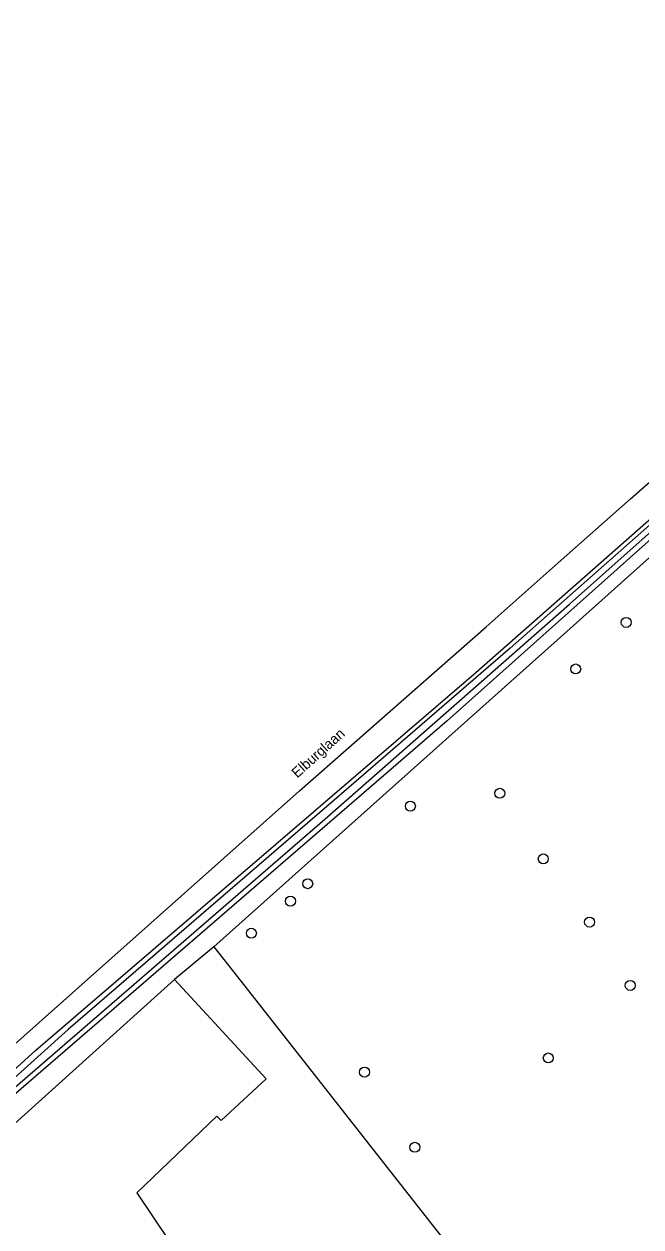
# Model space of a CAD drawing. Extents: x 158352 to 159489, y 383828 to 384597.
# Drawn here: x 158602.1 to 158662.6, y 384412.1 to 384529.9 of the extents above; entities that cross this region are included whole.
import ezdxf

# ---------------------------------------------------------------- set-up
doc = ezdxf.new("R2010")
doc.units = 0
for name, color, linetype in [('IMGEO_Boom', 7, 'Continuous'), ('IMGEO_Groenvoorziening', 7, 'Continuous'), ('IMGEO_Openbare_ruimte_label', 7, 'Continuous'), ('IMGEO_Pand', 7, 'Continuous'), ('IMGEO_Rijbaan_lokaal_gesloten', 7, 'Continuous'), ('IMGEO_Waterloop', 7, 'Continuous')]:
    doc.layers.add(name, color=color, linetype=linetype)

msp = doc.modelspace()

# ---------------------------------------------------------------- linework, layer by layer
at = {"layer": 'IMGEO_Boom'}
for centre in [(158661.11, 384471.29), (158656.16, 384466.74), (158648.73, 384454.57), (158639.97, 384453.31), (158652.99, 384448.15), (158629.92, 384445.72), (158628.23, 384444.01), (158657.52, 384441.96), (158624.4, 384440.87), (158661.5, 384435.76), (158653.48, 384428.66), (158635.48, 384427.28), (158640.41, 384419.92)]:
    msp.add_circle(centre, 0.489, dxfattribs=at)
at = {"layer": 'IMGEO_Groenvoorziening'}
for points in [[(158791.92, 384592.55), (158698.25, 384508.83), (158654.05, 384469.31), (158644.66, 384460.92), (158620.74, 384439.53)], [(158594.55, 384421.5), (158603.28, 384429.41), (158646.38, 384466.38), (158684.59, 384500), (158710.41, 384522.72), (158787.73, 384592.4), (158788.79, 384591.19), (158686.56, 384500), (158643.58, 384461.65), (158591.5, 384416.72), (158591.46, 384416.69)], [(158620.74, 384439.53), (158616.88, 384436.33)], [(158620.74, 384439.53), (158623.05, 384436.62), (158652.7, 384398.82), (158652.57, 384398.74)]]:
    msp.add_lwpolyline(points, dxfattribs=at)
at = {"layer": 'IMGEO_Pand'}
for points in [[(158616.88, 384436.33), (158594.2, 384415.93)], [(158616.88, 384436.33), (158625.86, 384426.61), (158621.43, 384422.54), (158621.02, 384422.98), (158613.18, 384415.47), (158624.58, 384398.51), (158622.98, 384397.44), (158621.28, 384396.3), (158626.77, 384387.98), (158617.08, 384381.48)]]:
    msp.add_lwpolyline(points, dxfattribs=at)
at = {"layer": 'IMGEO_Rijbaan_lokaal_gesloten'}
msp.add_lwpolyline([(158593.21, 384422.91), (158614.28, 384441.63), (158629.1, 384454.81), (158641.49, 384465.67), (158647.38, 384470.86), (158654.45, 384477.12), (158661.53, 384483.4), (158668.45, 384489.46), (158675.12, 384495.41), (158682.01, 384501.41), (158688.38, 384507.08), (158695.18, 384513.09), (158702.49, 384519.6), (158709.05, 384525.41), (158715.49, 384531.14), (158721.39, 384536.41), (158727.63, 384541.97), (158734.27, 384547.84), (158740.9, 384553.78), (158747.58, 384559.75), (158753.99, 384565.47), (158760.99, 384571.76)], dxfattribs=at)
at = {"layer": 'IMGEO_Waterloop'}
msp.add_lwpolyline([(158592.2, 384418.63), (158592.52, 384418.27), (158631.58, 384452.03), (158655.57, 384473.09), (158697.65, 384510.54), (158724.58, 384534.32), (158745.51, 384553.35), (158787.95, 384591.07), (158787.59, 384591.48), (158774.66, 384580.08), (158756.02, 384563.39), (158749.61, 384557.57), (158738.65, 384547.8), (158730.54, 384540.54), (158720.22, 384530.99), (158707.11, 384519.42), (158704.27, 384516.87), (158695.8, 384509.54), (158685.63, 384500.51), (158668.68, 384485.49), (158649.74, 384468.76), (158631.8, 384453.28), (158606.46, 384431.46), (158592.2, 384418.63)], dxfattribs=at)

# ---------------------------------------------------------------- texts
at = {"layer": 'IMGEO_Openbare_ruimte_label'}
msp.add_text('Elburglaan', height=1, rotation=41.8381, dxfattribs=at).set_placement((158628.89, 384456.01))

doc.saveas('drawing.dxf')
